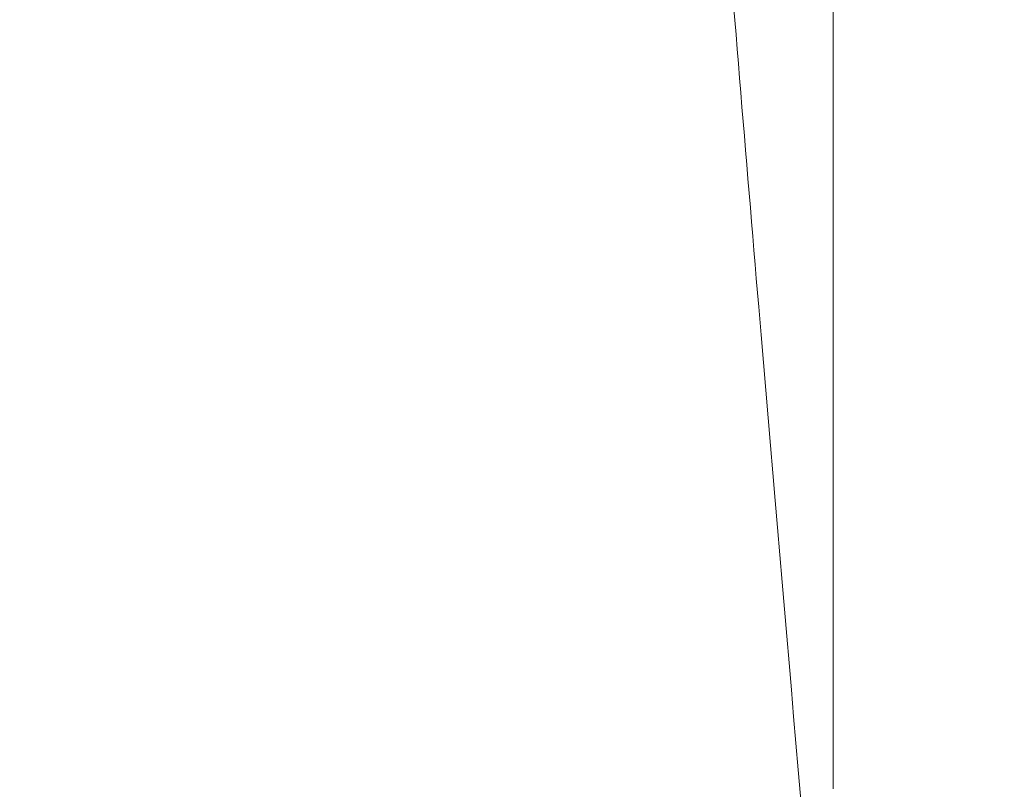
# Model space of a CAD drawing. Header units: inches. Extents: x 1 to 109, y 1 to 85.
# Tile 577 of 656: x 88.55653 to 88.56006, y 24.36912 to 24.37188. Entities that reach past the tile are written whole.
import ezdxf

# ---------------------------------------------------------------- set-up
doc = ezdxf.new("R2010")
doc.units = ezdxf.units.IN
doc.header["$MEASUREMENT"] = 0

msp = doc.modelspace()

# ---------------------------------------------------------------- linework, layer by layer
at = {"color": 7, "linetype": 'Continuous', "lineweight": 15, "ltscale": 5}
msp.add_line((88.5594439, 24.36912), (88.5594439, 24.4992568), dxfattribs=at)
for points, knots in [([(88.5683215, 24.4341884), (88.568232, 24.4323244), (88.5680514, 24.4285655), (88.5677659, 24.4229141), (88.5674687, 24.4172427), (88.5671608, 24.4115979), (88.5668447, 24.4060278), (88.566529, 24.4006851), (88.5662165, 24.3956052), (88.5659097, 24.3908153), (88.5656046, 24.3862509), (88.5653037, 24.3819437), (88.565003, 24.377841), (88.5647052, 24.3739864), (88.5644131, 24.3704217), (88.5641332, 24.3672328), (88.5638679, 24.3643985), (88.5635901, 24.3619036), (88.5633053, 24.3597911), (88.5630151, 24.3580627), (88.5627219, 24.3567185), (88.5624221, 24.355744), (88.5621177, 24.3551535), (88.5618049, 24.3549517), (88.5614859, 24.35517), (88.5611635, 24.3558337), (88.5608464, 24.3569277), (88.5605372, 24.358434), (88.5602383, 24.3603286), (88.5599566, 24.3625404), (88.5596934, 24.3650231), (88.559442, 24.3677586), (88.5591762, 24.3708143), (88.5588999, 24.3742055), (88.5586074, 24.3779971), (88.5583004, 24.3821928), (88.5579807, 24.386787), (88.5576568, 24.3916663), (88.5573313, 24.3967923), (88.557007, 24.4021218), (88.5566925, 24.4075054), (88.5563903, 24.4128874), (88.5561017, 24.4182184), (88.5558231, 24.4235658), (88.555555, 24.4288909), (88.555385, 24.4324318), (88.5553007, 24.4341884)], [0, 0, 0, 0, 0.022479, 0.045331, 0.068506, 0.091948, 0.115595, 0.139386, 0.161889, 0.184404, 0.206874, 0.229245, 0.25146, 0.274794, 0.297838, 0.320536, 0.342918, 0.365562, 0.38856, 0.410518, 0.432694, 0.455036, 0.47749, 0.5, 0.523873, 0.547679, 0.571351, 0.594825, 0.618042, 0.640943, 0.662202, 0.683327, 0.704778, 0.726531, 0.74854, 0.772107, 0.795844, 0.819687, 0.843568, 0.86742, 0.891176, 0.913429, 0.935486, 0.957297, 0.978816, 1, 1, 1, 1]), ([(88.5715767, 24.4341884), (88.5714872, 24.4323244), (88.5713066, 24.4285655), (88.5710211, 24.4229141), (88.5707239, 24.4172427), (88.570416, 24.4115979), (88.5700999, 24.4060278), (88.5697842, 24.4006851), (88.5694717, 24.3956052), (88.5691649, 24.3908153), (88.5688598, 24.3862509), (88.5685589, 24.3819437), (88.5682582, 24.377841), (88.5679604, 24.3739864), (88.5676683, 24.3704217), (88.5673884, 24.3672328), (88.5671231, 24.3643985), (88.5668453, 24.3619036), (88.5665605, 24.3597911), (88.5662703, 24.3580627), (88.5659771, 24.3567185), (88.5656773, 24.355744), (88.5653729, 24.3551535), (88.5650601, 24.3549517), (88.5647411, 24.35517), (88.5644187, 24.3558337), (88.5641016, 24.3569277), (88.5637924, 24.358434), (88.5634935, 24.3603286), (88.5632118, 24.3625404), (88.5629486, 24.3650231), (88.5626972, 24.3677586), (88.5624315, 24.3708143), (88.5621551, 24.3742055), (88.5618626, 24.3779971), (88.5615556, 24.3821928), (88.561236, 24.386787), (88.560912, 24.3916663), (88.5605865, 24.3967923), (88.5602622, 24.4021218), (88.5599477, 24.4075054), (88.5596455, 24.4128874), (88.559357, 24.4182184), (88.5590783, 24.4235658), (88.5588102, 24.4288909), (88.5586402, 24.4324318), (88.5585559, 24.4341884)], [0, 0, 0, 0, 0.0224789, 0.0453313, 0.0685062, 0.0919475, 0.1155952, 0.1393856, 0.1618887, 0.1844038, 0.2068744, 0.2292447, 0.2514602, 0.2747945, 0.2978377, 0.320536, 0.3429176, 0.3655625, 0.3885596, 0.4105181, 0.432694, 0.4550359, 0.4774899, 0.5000003, 0.523873, 0.5476785, 0.5713505, 0.5948251, 0.6180416, 0.6409433, 0.662202, 0.6833271, 0.7047784, 0.7265313, 0.74854, 0.7721069, 0.7958441, 0.8196866, 0.8435676, 0.8674198, 0.891176, 0.9134288, 0.9354857, 0.9572967, 0.9788157, 1, 1, 1, 1]), ([(88.5515285, 24.3723794), (88.5531746, 24.3695473), (88.5564683, 24.3638801), (88.5597572, 24.3582098), (88.5614025, 24.3553732)], [0, 0, 0, 0, 0.4997533, 1, 1, 1, 1])]:
    msp.add_open_spline(points, degree=3, knots=knots, dxfattribs=at)

doc.saveas('drawing.dxf')
